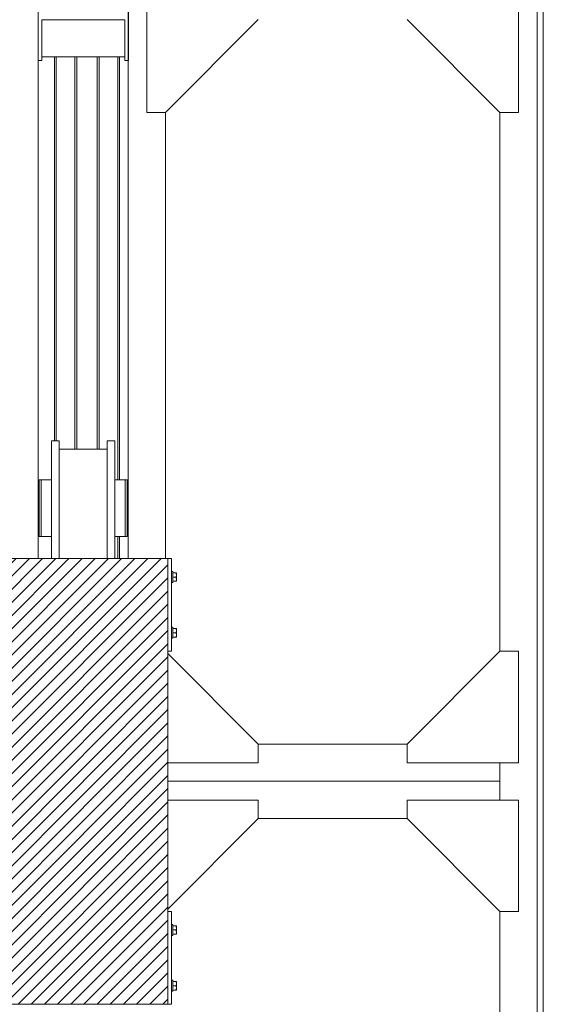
# Model space of a CAD drawing. Header units: millimetres. Extents: x 53746 to 116821, y -810352 to -765802.
# Tile 260 of 347: x 81408 to 82817, y -777202 to -774552. Entities that reach past the tile are written whole.
import ezdxf

# ---------------------------------------------------------------- set-up
doc = ezdxf.new("R2010")
doc.units = ezdxf.units.MM
doc.header["$MEASUREMENT"] = 0
for name, color, linetype, lineweight in [('Main Cradle Rails', 7, 'Continuous', 0), ('Side Cradle Blocks', 7, 'Continuous', 0), ('Side Cradle Stbd', 7, 'Continuous', 0), ('Side Slip Rails', 7, 'Continuous', 0)]:
    doc.layers.add(name, color=color, linetype=linetype, lineweight=lineweight)

# ---------------------------------------------------------------- blocks, each defined once
blk = doc.blocks.new('*U57')
at = {"linetype": 'Continuous', "lineweight": 0}
h = blk.add_hatch(dxfattribs=at)
h.set_pattern_fill('HATCH', color=30, style=0, pattern_type=2)
h.set_pattern_definition([(45, (-3730.475, 11494.02), (-17.719, 17.719), [])])
h.paths.add_polyline_path([(-3476.5, 11130.7), (-3476.5, 11424.2), (-3476.5, 11474.6), (-3476.5, 11524.7), (-3476.5, 11818.2), (-3476.5, 11824.5), (-3476.5, 12074.5), (-3483.1, 12074.5), (-3583.1, 12074.5), (-3606.6, 12074.5), (-3611.3, 12074.5), (-3619.6, 12074.5), (-3639.6, 12074.5), (-3769.6, 12074.5), (-3789.6, 12074.5), (-3825.5, 12074.5), (-3925.5, 12074.5), (-3931.5, 12074.5), (-3931.5, 11824.5), (-3931.5, 11818.7), (-3931.5, 11524.7), (-3931.5, 11474.5), (-3931.5, 11424.2), (-3931.5, 11130.2), (-3931.5, 11124.5), (-3931.5, 10874.5), (-3925.5, 10874.5), (-3825.5, 10874.5), (-3789.6, 10874.5), (-3769.6, 10874.5), (-3639.6, 10874.5), (-3619.6, 10874.5), (-3611.3, 10874.5), (-3606.6, 10874.5), (-3583.1, 10874.5), (-3483.1, 10874.5), (-3476.5, 10874.5), (-3476.5, 11124.5)])
at = {"color": 30, "linetype": 'Continuous', "lineweight": 0, "flags": 128}
blk.add_lwpolyline([(-3925.5, 10874.5), (-3825.5, 10874.5), (-3789.6, 10874.5), (-3769.6, 10874.5), (-3639.6, 10874.5), (-3619.6, 10874.5), (-3611.3, 10874.5), (-3606.6, 10874.5), (-3583.1, 10874.5), (-3483.1, 10874.5), (-3476.5, 10874.5), (-3476.5, 11124.5), (-3476.5, 11130.7), (-3476.5, 11130.7), (-3476.5, 11424.2), (-3476.5, 11474.6), (-3476.5, 11524.7), (-3476.5, 11818.2), (-3476.5, 11824.5), (-3476.5, 12074.5), (-3483.1, 12074.5), (-3583.1, 12074.5), (-3606.6, 12074.5), (-3611.3, 12074.5), (-3619.6, 12074.5), (-3639.6, 12074.5), (-3769.6, 12074.5), (-3789.6, 12074.5), (-3825.5, 12074.5), (-3925.5, 12074.5)], dxfattribs=at)
at = {"layer": 'Side Cradle Blocks', "color": 7, "linetype": 'Continuous', "lineweight": 0}
for p, q in [((-3931.5, 12074.5), (-3476.5, 12074.5)), ((-3476.5, 12074.5), (-3466.5, 12074.5)), ((-3476.5, 12074.5), (-3476.5, 10874.5)), ((-3466.5, 12074.5), (-3466.5, 11824.5)), ((-3455.3, 12036), (-3463.5, 12036)), ((-3454.3, 12036), (-3455.3, 12036)), ((-3454.3, 12033.9), (-3455.3, 12036)), ((-3453.5, 12035.5), (-3453.5, 12035.4)), ((-3453.5, 12035.1), (-3453.5, 12035.4)), ((-3453.5, 12030.3), (-3453.5, 12033.3)), ((-3453.5, 12033.3), (-3453.5, 12033.2)), ((-3463.5, 12018.7), (-3463.5, 12024.5)), ((-3455.3, 12024.5), (-3463.5, 12024.5)), ((-3463.5, 12012.9), (-3455.3, 12012.9)), ((-3455.3, 12024.5), (-3454.2, 12026.6)), ((-3454.3, 12022.3), (-3455.3, 12024.5)), ((-3455.3, 12012.9), (-3454.2, 12015)), ((-3453.7, 12012.9), (-3453.5, 12012.9)), ((-3453.5, 12027.5), (-3453.5, 12030.3)), ((-3453.5, 12018.7), (-3453.5, 12022.4)), ((-3453.5, 12018.7), (-3453.5, 12021.4)), ((-3453.5, 12012.9), (-3453.5, 12013.6)), ((-3453.5, 12013.6), (-3453.5, 12013.5)), ((-3463.5, 11886), (-3455.3, 11886)), ((-3463.5, 11880.2), (-3463.5, 11874.5)), ((-3455.3, 11874.5), (-3463.5, 11874.5)), ((-3455.3, 11886), (-3454.2, 11883.9)), ((-3454.3, 11876.6), (-3455.3, 11874.5)), ((-3455.3, 11874.5), (-3454.2, 11872.3)), ((-3453.7, 11886), (-3453.5, 11886)), ((-3453.5, 11886), (-3453.5, 11885.4)), ((-3453.5, 11885.5), (-3453.5, 11885.4)), ((-3453.5, 11880.3), (-3453.5, 11876.5)), ((-3453.5, 11877.5), (-3453.5, 11880.3)), ((-3455.3, 11862.9), (-3463.5, 11862.9)), ((-3454.3, 11865), (-3455.3, 11862.9)), ((-3454.3, 11862.9), (-3455.3, 11862.9)), ((-3453.5, 11868.7), (-3453.5, 11871.4)), ((-3453.5, 11868.7), (-3453.5, 11865.6)), ((-3453.5, 11865.7), (-3453.5, 11865.6)), ((-3453.5, 11863.6), (-3453.5, 11863.8)), ((-3453.5, 11863.5), (-3453.5, 11863.6)), ((-3466.5, 11824.5), (-3476.5, 11824.5)), ((-3466.5, 11124.5), (-3476.5, 11124.5)), ((-3466.5, 10874.5), (-3466.5, 11124.5)), ((-3455.3, 11086), (-3463.5, 11086)), ((-3454.3, 11086), (-3455.3, 11086)), ((-3454.3, 11083.9), (-3455.3, 11086)), ((-3453.5, 11085.5), (-3453.5, 11085.4)), ((-3453.5, 11085.1), (-3453.5, 11085.4)), ((-3453.5, 11080.3), (-3453.5, 11083.3)), ((-3453.5, 11083.3), (-3453.5, 11083.2)), ((-3453.5, 11077.5), (-3453.5, 11080.3)), ((-3463.5, 11068.7), (-3463.5, 11074.5)), ((-3455.3, 11074.5), (-3463.5, 11074.5)), ((-3463.5, 11062.9), (-3455.3, 11062.9)), ((-3455.3, 11074.5), (-3454.2, 11076.6)), ((-3454.3, 11072.3), (-3455.3, 11074.5)), ((-3455.3, 11062.9), (-3454.2, 11065)), ((-3453.7, 11062.9), (-3453.5, 11062.9)), ((-3453.5, 11068.7), (-3453.5, 11072.4)), ((-3453.5, 11068.7), (-3453.5, 11071.4)), ((-3453.5, 11062.9), (-3453.5, 11063.6)), ((-3453.5, 11063.6), (-3453.5, 11063.5)), ((-3463.5, 10936), (-3455.3, 10936)), ((-3463.5, 10930.2), (-3463.5, 10924.5)), ((-3455.3, 10924.5), (-3463.5, 10924.5)), ((-3455.3, 10936), (-3454.2, 10933.9)), ((-3454.3, 10926.6), (-3455.3, 10924.5)), ((-3455.3, 10924.5), (-3454.2, 10922.3)), ((-3453.7, 10936), (-3453.5, 10936)), ((-3453.5, 10936), (-3453.5, 10935.4)), ((-3453.5, 10935.5), (-3453.5, 10935.4)), ((-3453.5, 10930.3), (-3453.5, 10926.5)), ((-3453.5, 10927.5), (-3453.5, 10930.3)), ((-3453.5, 10918.7), (-3453.5, 10921.4)), ((-3453.5, 10918.7), (-3453.5, 10915.6)), ((-3455.3, 10912.9), (-3463.5, 10912.9)), ((-3454.3, 10915), (-3455.3, 10912.9)), ((-3454.3, 10912.9), (-3455.3, 10912.9)), ((-3453.5, 10915.7), (-3453.5, 10915.6)), ((-3453.5, 10913.6), (-3453.5, 10913.8)), ((-3453.5, 10913.5), (-3453.5, 10913.6)), ((-3476.5, 10874.5), (-3931.5, 10874.5)), ((-3476.5, 10874.5), (-3466.5, 10874.5))]:
    blk.add_line(p, q, dxfattribs=at)
at = {"layer": 'Side Cradle Blocks', "color": 7, "linetype": 'Continuous', "lineweight": 0, "flags": 128}
for points in [[(-3466.5, 12039.5), (-3463.5, 12039.5), (-3463.5, 12038.3), (-3463.5, 12035.1), (-3463.5, 12030.2), (-3463.5, 12024.5)], [(-3453.5, 12033.3), (-3453.5, 12035.4), (-3453.5, 12036), (-3453.7, 12036), (-3454.2, 12036), (-3454.3, 12036)], [(-3454.2, 12026.6), (-3454.2, 12026.8), (-3453.6, 12028.8), (-3453.5, 12029.5), (-3453.5, 12030.3), (-3453.7, 12032.2), (-3454, 12033.3), (-3454.3, 12033.9)], [(-3463.5, 12018.7), (-3463.5, 12013.9), (-3463.5, 12010.6), (-3463.5, 12009.5), (-3466.5, 12009.5)], [(-3455.3, 12012.9), (-3454.3, 12012.9), (-3454.2, 12012.9), (-3453.7, 12012.9)], [(-3454.2, 12015), (-3454.2, 12015.2), (-3453.6, 12017.2), (-3453.5, 12017.9), (-3453.5, 12018.7), (-3453.7, 12020.6), (-3454, 12021.7), (-3454.3, 12022.3)], [(-3453.5, 12022.4), (-3453.5, 12026.5), (-3453.5, 12030.3)], [(-3453.5, 12013.6), (-3453.5, 12015.6), (-3453.5, 12018.7), (-3453.5, 12018.7)], [(-3466.5, 11889.5), (-3463.5, 11889.5), (-3463.5, 11888.3), (-3463.5, 11885.1), (-3463.5, 11880.2)], [(-3463.5, 11874.5), (-3463.5, 11868.7), (-3463.5, 11863.9), (-3463.5, 11860.6), (-3463.5, 11859.5), (-3466.5, 11859.5)], [(-3453.7, 11886), (-3454.2, 11886), (-3454.3, 11886), (-3455.3, 11886)], [(-3454.3, 11876.6), (-3454, 11877.3), (-3453.7, 11878.3), (-3453.5, 11880.3), (-3453.5, 11881), (-3453.6, 11881.7), (-3454.2, 11883.7), (-3454.2, 11883.9)], [(-3454.3, 11865), (-3454, 11865.7), (-3453.7, 11866.7), (-3453.5, 11868.7), (-3453.5, 11869.4), (-3453.6, 11870.1), (-3454.2, 11872.2), (-3454.2, 11872.3)], [(-3453.5, 11880.3), (-3453.5, 11880.3), (-3453.5, 11883.3), (-3453.5, 11885.4)], [(-3453.5, 11868.7), (-3453.5, 11872.4), (-3453.5, 11876.5)], [(-3454.3, 11862.9), (-3454.2, 11862.9), (-3453.7, 11862.9), (-3453.5, 11862.9), (-3453.5, 11863.6), (-3453.5, 11865.6)], [(-3466.5, 11089.5), (-3463.5, 11089.5), (-3463.5, 11088.3), (-3463.5, 11085.1), (-3463.5, 11080.2), (-3463.5, 11074.5)], [(-3453.5, 11083.3), (-3453.5, 11085.4), (-3453.5, 11086), (-3453.7, 11086), (-3454.2, 11086), (-3454.3, 11086)], [(-3454.2, 11076.6), (-3454.2, 11076.8), (-3453.6, 11078.8), (-3453.5, 11079.5), (-3453.5, 11080.3), (-3453.7, 11082.2), (-3454, 11083.3), (-3454.3, 11083.9)], [(-3453.5, 11072.4), (-3453.5, 11076.5), (-3453.5, 11080.3)], [(-3463.5, 11068.7), (-3463.5, 11063.9), (-3463.5, 11060.6), (-3463.5, 11059.5), (-3466.5, 11059.5)], [(-3455.3, 11062.9), (-3454.3, 11062.9), (-3454.2, 11062.9), (-3453.7, 11062.9)], [(-3454.2, 11065), (-3454.2, 11065.2), (-3453.6, 11067.2), (-3453.5, 11067.9), (-3453.5, 11068.7), (-3453.7, 11070.6), (-3454, 11071.7), (-3454.3, 11072.3)], [(-3453.5, 11063.6), (-3453.5, 11065.6), (-3453.5, 11068.7), (-3453.5, 11068.7)], [(-3466.5, 10939.5), (-3463.5, 10939.5), (-3463.5, 10938.3), (-3463.5, 10935.1), (-3463.5, 10930.2)], [(-3463.5, 10924.5), (-3463.5, 10918.7), (-3463.5, 10913.9), (-3463.5, 10910.6), (-3463.5, 10909.5), (-3466.5, 10909.5)], [(-3453.7, 10936), (-3454.2, 10936), (-3454.3, 10936), (-3455.3, 10936)], [(-3454.3, 10926.6), (-3454, 10927.3), (-3453.7, 10928.3), (-3453.5, 10930.3), (-3453.5, 10931), (-3453.6, 10931.7), (-3454.2, 10933.7), (-3454.2, 10933.9)], [(-3454.3, 10915), (-3454, 10915.7), (-3453.7, 10916.7), (-3453.5, 10918.7), (-3453.5, 10919.4), (-3453.6, 10920.1), (-3454.2, 10922.2), (-3454.2, 10922.3)], [(-3453.5, 10930.3), (-3453.5, 10930.3), (-3453.5, 10933.3), (-3453.5, 10935.4)], [(-3453.5, 10918.7), (-3453.5, 10922.4), (-3453.5, 10926.5)], [(-3454.3, 10912.9), (-3454.2, 10912.9), (-3453.7, 10912.9), (-3453.5, 10912.9), (-3453.5, 10913.6), (-3453.5, 10915.6)]]:
    blk.add_lwpolyline(points, dxfattribs=at)
at = {"layer": 'Side Cradle Stbd', "color": 7, "linetype": 'Continuous', "lineweight": 0}
for p, q in [((-3825.5, 13589), (-3825.5, 12074.5)), ((-3583.1, 12074.5), (-3583.1, 13589)), ((-3533.1, 13274.7), (-3533.1, 13589)), ((-2532.8, 13274.7), (-2532.8, 13589)), ((-2482.8, 7459.6), (-2482.8, 13589)), ((-2465.9, 13589), (-2465.9, 7459.6)), ((-3815.5, 13524.5), (-3815.5, 13424.5)), ((-3592.5, 13524.5), (-3815.5, 13524.5)), ((-3592.5, 13424.5), (-3592.5, 13524.5)), ((-3483.1, 13274.7), (-3233.1, 13524.7)), ((-2582.8, 13274.7), (-2832.8, 13524.7)), ((-3815.5, 13414.5), (-3825.5, 13414.5)), ((-3592.5, 13424.5), (-3815.5, 13424.5)), ((-3815.5, 13424.5), (-3815.5, 13414.5)), ((-3592.5, 13414.5), (-3592.5, 13424.5)), ((-3582.5, 13414.5), (-3592.5, 13414.5)), ((-3533.1, 13274.7), (-3483.1, 13274.7)), ((-3483.1, 12074.5), (-3483.1, 13274.7)), ((-2582.8, 11824.7), (-2582.8, 13274.7)), ((-2532.8, 13274.7), (-2582.8, 13274.7)), ((-3789.6, 12390.7), (-3789.6, 12376.9)), ((-3639.6, 12390.7), (-3639.6, 12376.9)), ((-3769.6, 12368.5), (-3639.6, 12368.5)), ((-3818.1, 12285.7), (-3818.1, 12279.9)), ((-3818.1, 12263.3), (-3818.1, 12279.9)), ((-3789.6, 12279.9), (-3789.6, 12285.7)), ((-3769.6, 12278.8), (-3769.6, 12209.5)), ((-3619.6, 12278.8), (-3619.6, 12209.5)), ((-3586.1, 12285.7), (-3586.1, 12279.9)), ((-3586.1, 12263.3), (-3586.1, 12279.9)), ((-3825.5, 12249.5), (-3823.1, 12249.5)), ((-3823.1, 12246.4), (-3823.1, 12249.5)), ((-3823.1, 12246.4), (-3823.1, 12244.9)), ((-3823.1, 12244.9), (-3823.1, 12238.6)), ((-3586.1, 12249.5), (-3583.1, 12249.5)), ((-3823.1, 12238.6), (-3823.1, 12238)), ((-3823.1, 12238), (-3823.1, 12237.8)), ((-3823.1, 12237.8), (-3823.1, 12237.7)), ((-3823.1, 12194.2), (-3823.1, 12192.8)), ((-3818.1, 12209.5), (-3818.1, 12180.3)), ((-3823.1, 12169.5), (-3825.5, 12169.5)), ((-3823.1, 12181.2), (-3823.1, 12180.9)), ((-3823.1, 12180.9), (-3823.1, 12180.9)), ((-3823.1, 12180.9), (-3823.1, 12180.3)), ((-3823.1, 12180.3), (-3823.1, 12180.1)), ((-3823.1, 12172.5), (-3823.1, 12172)), ((-3789.6, 12180.3), (-3789.6, 12177.2)), ((-3583.1, 12169.5), (-3586.1, 12169.5)), ((-3789.6, 12155.6), (-3789.6, 12153.5)), ((-3789.6, 12153.5), (-3789.6, 12140.1)), ((-3789.6, 12139.1), (-3789.6, 12138.3)), ((-2832.8, 11574.6), (-3233.1, 11574.6)), ((-3233.1, 11524.7), (-3476.5, 11524.7)), ((-2582.8, 11424.2), (-2582.8, 11524.7)), ((-2582.8, 11474.6), (-3476.5, 11474.6)), ((-3233.1, 11424.2), (-3476.5, 11424.2)), ((-2832.8, 11374.6), (-3233.1, 11374.6)), ((-2582.8, 9674.5), (-2582.8, 11124.2))]:
    blk.add_line(p, q, dxfattribs=at)
at = {"layer": 'Side Cradle Stbd', "color": 7, "linetype": 'Continuous', "lineweight": 0, "flags": 128}
for points in [[(-3582.5, 13584.5), (-3582.5, 13524.5), (-3582.5, 13434), (-3582.5, 13414.5)], [(-3789.6, 12390.7), (-3769.6, 12390.7), (-3769.6, 12390.7)], [(-3789.6, 12074.5), (-3789.6, 12081.3), (-3789.6, 12140.1), (-3789.6, 12209.5), (-3789.6, 12278.8), (-3789.6, 12337.6), (-3789.6, 12376.9)], [(-3769.6, 12278.8), (-3769.6, 12337.6), (-3769.6, 12376.9), (-3769.6, 12390.7)], [(-3639.6, 12390.7), (-3619.6, 12390.7), (-3619.6, 12390.7)], [(-3639.6, 12074.5), (-3639.6, 12081.3), (-3639.6, 12140.1), (-3639.6, 12209.5), (-3639.6, 12278.8), (-3639.6, 12337.6), (-3639.6, 12376.9)], [(-3619.6, 12278.8), (-3619.6, 12337.6), (-3619.6, 12376.9), (-3619.6, 12390.7)], [(-3818.1, 12285.7), (-3818.1, 12285.7), (-3823.1, 12285.7), (-3823.1, 12279.9), (-3823.1, 12263.3), (-3823.1, 12238.6), (-3823.1, 12209.5), (-3823.1, 12180.3), (-3823.1, 12155.6), (-3823.1, 12139.1), (-3823.1, 12133.3), (-3818.1, 12133.3), (-3818.1, 12133.3)], [(-3789.6, 12285.7), (-3818.1, 12285.7), (-3818.1, 12285.7)], [(-3591.1, 12285.7), (-3591.1, 12285.7), (-3619.6, 12285.7)], [(-3586.1, 12285.7), (-3586.1, 12285.7), (-3591.1, 12285.7), (-3591.1, 12279.9), (-3591.1, 12263.3), (-3591.1, 12263.3)], [(-3818.1, 12263.3), (-3818.1, 12238.6), (-3818.1, 12209.5), (-3818.1, 12180.3), (-3818.1, 12180.3)], [(-3591.1, 12263.3), (-3591.1, 12238.6), (-3591.1, 12238.6)], [(-3586.1, 12263.3), (-3586.1, 12238.6), (-3586.1, 12209.5), (-3586.1, 12180.3), (-3586.1, 12155.6), (-3586.1, 12139.1), (-3586.1, 12133.3)], [(-3591.1, 12238.6), (-3591.1, 12209.5), (-3591.1, 12209.5)], [(-3823.1, 12192.8), (-3823.1, 12181.2), (-3823.1, 12181.2), (-3823.1, 12181.2)], [(-3769.6, 12074.5), (-3769.6, 12081.3), (-3769.6, 12140.1), (-3769.6, 12209.5)], [(-3619.6, 12074.5), (-3619.6, 12081.3), (-3619.6, 12140.1), (-3619.6, 12209.5)], [(-3591.1, 12209.5), (-3591.1, 12209.5), (-3591.1, 12180.3), (-3591.1, 12155.6)], [(-3823.1, 12180.1), (-3823.1, 12172.5), (-3823.1, 12172.5), (-3823.1, 12172.5)], [(-3823.1, 12172), (-3823.1, 12169.5), (-3823.1, 12169.5)], [(-3818.1, 12180.3), (-3818.1, 12180.3), (-3818.1, 12155.6), (-3818.1, 12139.1), (-3818.1, 12133.3), (-3789.6, 12133.3)], [(-3789.6, 12177.2), (-3789.6, 12155.6), (-3789.6, 12155.6)], [(-3818.1, 12155.6), (-3818.1, 12155.6), (-3818.1, 12139.1), (-3818.1, 12139.1)], [(-3789.6, 12140.1), (-3789.6, 12139.1), (-3789.6, 12139.1)], [(-3789.6, 12138.3), (-3789.6, 12133.3), (-3789.6, 12133.3)], [(-3591.1, 12155.6), (-3591.1, 12155.6), (-3591.1, 12139.1), (-3591.1, 12139.1)], [(-3591.1, 12155.6), (-3591.1, 12155.6), (-3591.1, 12139.1), (-3591.1, 12133.3)], [(-3619.6, 12133.3), (-3591.1, 12133.3), (-3591.1, 12133.3)], [(-3591.1, 12133.3), (-3591.1, 12133.3), (-3586.1, 12133.3), (-3586.1, 12133.3)], [(-2832.8, 11524.7), (-2532.8, 11524.7), (-2532.8, 11824.7), (-2582.8, 11824.7), (-2832.8, 11574.7), (-2832.8, 11524.7)], [(-3476.5, 11818.2), (-3233.1, 11574.7), (-3233.1, 11524.7)], [(-3476.5, 11130.7), (-3233.1, 11374.2), (-3233.1, 11424.2)], [(-2832.8, 11424.2), (-2532.8, 11424.2), (-2532.8, 11124.2), (-2582.8, 11124.2), (-2832.8, 11374.2), (-2832.8, 11424.2)]]:
    blk.add_lwpolyline(points, dxfattribs=at)
at = {"layer": 'Side Slip Rails', "color": 7, "linetype": 'Continuous', "lineweight": 0}
for p, q in [((-3781.6, 12390.7), (-3781.6, 13424.5)), ((-3777, 12390.7), (-3777, 13424.5)), ((-3726.6, 12368.5), (-3726.6, 13424.5)), ((-3721.6, 12368.5), (-3721.6, 13424.5)), ((-3666.6, 12368.5), (-3666.6, 13424.5)), ((-3661.6, 12368.5), (-3661.6, 13424.5)), ((-3611.3, 12285.7), (-3611.3, 13424.5)), ((-3606.6, 12285.7), (-3606.6, 13424.5)), ((-3611.3, 12074.5), (-3611.3, 12133.3)), ((-3606.6, 12074.5), (-3606.6, 12133.3))]:
    blk.add_line(p, q, dxfattribs=at)

msp = doc.modelspace()

# ---------------------------------------------------------------- block references
at = {"layer": 'Main Cradle Rails', "color": 7, "linetype": 'Continuous', "lineweight": 0}
msp.add_blockref('*U57', (85283.05, -788076.95), dxfattribs=at)

doc.saveas('drawing.dxf')
